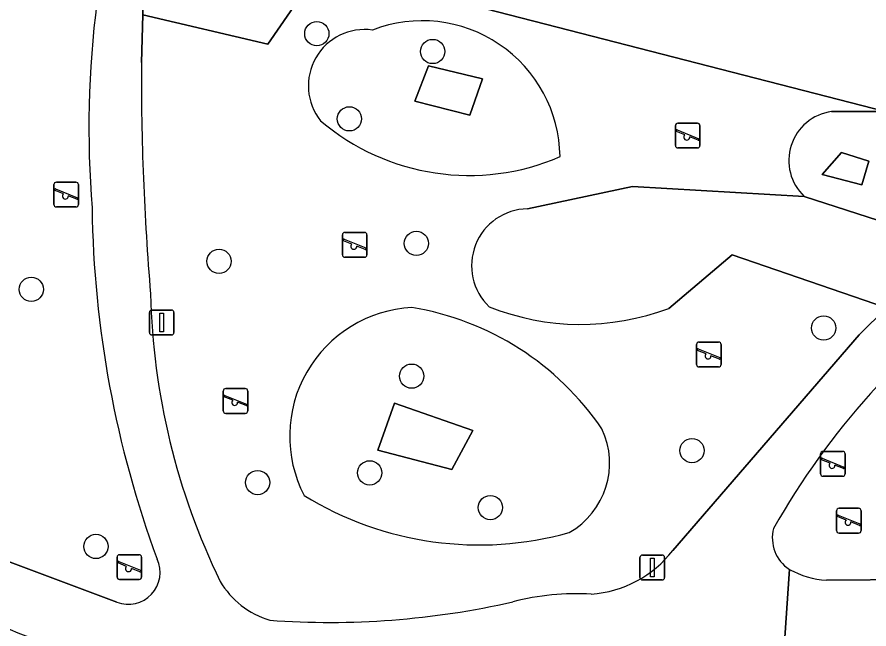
# Model space of a CAD drawing. Extents: x 163683 to 164494, y 382709 to 383872.
# Drawn here: x 164040.44 to 164074.8, y 383097.62 to 383122.29 of the extents above; entities that cross this region are included whole.
import ezdxf

# ---------------------------------------------------------------- set-up
doc = ezdxf.new("R2010")
doc.units = 0
for name, color, linetype in [('IMGEO_Boom', 7, 'Continuous'), ('IMGEO_Groenvoorziening', 7, 'Continuous'), ('IMGEO_Lichtmast', 7, 'Continuous'), ('IMGEO_Speelvoorziening', 7, 'Continuous'), ('IMGEO_Voetpad_halfverhard', 7, 'Continuous')]:
    doc.layers.add(name, color=color, linetype=linetype)

msp = doc.modelspace()

# ---------------------------------------------------------------- linework, layer by layer
at = {"layer": 'IMGEO_Boom'}
for centre in [(164052.531, 383121.617), (164057.201, 383120.899), (164053.846, 383118.183), (164056.547, 383113.163), (164048.59, 383112.44), (164041.018, 383111.311), (164072.969, 383109.751), (164056.357, 383107.812), (164067.659, 383104.81), (164054.665, 383103.912), (164050.144, 383103.522), (164059.531, 383102.514), (164043.625, 383100.946)]:
    msp.add_circle(centre, 0.489, dxfattribs=at)
at = {"layer": 'IMGEO_Groenvoorziening'}
for points in [[(164082.061, 383116.77), (164083.693, 383116.349), (164084.602, 383116.796), (164086.033, 383124.421), (164064.552, 383129.914), (164059.942, 383131.053), (164059.809, 383130.537), (164048.491, 383133.455), (164048.111, 383131.953), (164050.186, 383131.429), (164049.966, 383130.557), (164048.91, 383130.825), (164048.636, 383129.74), (164047.617, 383129.998), (164046.79, 383126.726), (164046.355, 383126.842), (164045.537, 383123.279), (164045.512, 383122.377), (164050.554, 383121.2), (164051.842, 383123.072), (164056.521, 383123.358), (164075.444, 383118.477)], [(164059.207, 383119.803), (164057.036, 383120.318), (164056.481, 383118.901), (164058.703, 383118.328)], [(164058.703, 383118.328), (164056.481, 383118.901), (164057.036, 383120.318), (164059.207, 383119.803)], [(164074.795, 383116.477), (164073.694, 383116.831), (164072.91, 383115.939), (164074.503, 383115.53)], [(164074.503, 383115.53), (164072.91, 383115.939), (164073.694, 383116.831), (164074.795, 383116.477)], [(164057.974, 383104.042), (164054.998, 383104.833), (164055.664, 383106.726), (164058.826, 383105.626)], [(164058.826, 383105.626), (164055.664, 383106.726), (164054.998, 383104.833), (164057.974, 383104.042)]]:
    msp.add_lwpolyline(points, close=True, dxfattribs=at)
for points in [[(164073.286, 383118.477), (164075.444, 383118.477), (164056.521, 383123.358), (164051.842, 383123.072), (164050.554, 383121.2), (164045.512, 383122.377), (164045.457, 383120.45)], [(164072.186, 383115.055), (164077.305, 383113.401), (164082.061, 383116.77), (164075.444, 383118.477), (164073.286, 383118.477)], [(164083.693, 383116.349), (164082.061, 383116.77), (164077.305, 383113.401), (164072.186, 383115.055), (164065.267, 383115.455), (164061.024, 383114.558)], [(164061.024, 383114.558), (164065.267, 383115.455), (164072.186, 383115.055)], [(164066.721, 383110.544), (164069.274, 383112.705), (164075.501, 383110.569)], [(164069.274, 383112.705), (164066.721, 383110.544)], [(164066.885, 383100.785), (164074.4, 383109.48), (164075.501, 383110.569), (164069.274, 383112.705)], [(164033.763, 383102.699), (164044.466, 383098.704)], [(164073.085, 383099.587), (164080.158, 383099.637)]]:
    msp.add_lwpolyline(points, dxfattribs=at)
for centre, radius, start, end in [((164083.855, 383117.788), 40.512, 172.78, 184.5241), ((164056.783, 383116.581), 5.556, 0.8247, 111.154), ((164056.783, 383116.581), 5.556, 0.8247, 111.154), ((164054.458, 383119.518), 2.268, 81.8801, 218.556), ((164054.458, 383119.518), 2.268, 81.8801, 218.556), ((164152.569, 383120.045), 107.113, 179.7836, 184.77504), ((164073.558, 383116.502), 1.994, 97.8491, 226.511), ((164073.558, 383116.502), 1.994, 97.8491, 226.511), ((164058.67, 383125.133), 9.232, 229.5817, 293.4177), ((164058.67, 383125.133), 9.232, 229.5817, 293.4177), ((164085.983, 383115.149), 42.517, 180.7499, 200.2449), ((164061.066, 383112.266), 2.293, 91.0543, 226.2263), ((164061.066, 383112.266), 2.293, 91.0543, 226.2263), ((164097.533, 383086.671), 30.527, 125.3942, 150.5603), ((164073.846, 383111.771), 28.025, 181.3128, 205.8786), ((164063.185, 383119.89), 9.992, 248.2336, 290.722), ((164063.185, 383119.89), 9.992, 248.2336, 290.722), ((164056.63, 383105.39), 5.193, 92.9514, 207.4188), ((164056.63, 383105.39), 5.193, 92.9514, 207.4188), ((164054.499, 383099.203), 11.525, 34.2201, 80.6926), ((164054.499, 383099.203), 11.525, 34.2201, 80.6926), ((164061.117, 383104.307), 3.222, 299.6615, 25.3136), ((164061.117, 383104.307), 3.222, 299.6615, 25.3136), ((164059.075, 383114.494), 13.487, 238.4668, 285.6423), ((164059.075, 383114.494), 13.487, 238.4668, 285.6423), ((164072.417, 383101.293), 1.518, 165.4373, 236.7586), ((164063.265, 383103.591), 4.58, 274.1802, 322.2215), ((164044.933, 383099.895), 1.28, 248.6057, 25.0433), ((164073.294, 383103.098), 3.518, 240.926, 266.5888), ((164051.683, 383101.37), 3.559, 210.9648, 252.8068), ((164062.993, 383088.95), 10.091, 86.5556, 104.6537), ((164051.911, 383126.413), 31.122, 242.7648, 262.9796), ((164053.033, 383131.374), 33.49, 265.8863, 282.7771)]:
    msp.add_arc(centre, radius, start, end, dxfattribs=at)
at = {"layer": 'IMGEO_Lichtmast'}
for p, q in [((164045.782, 383109.575), (164045.782, 383110.375)), ((164045.782, 383110.375), (164045.782, 383109.575)), ((164045.882, 383110.475), (164046.672, 383110.475)), ((164046.672, 383110.475), (164045.882, 383110.475)), ((164046.772, 383110.375), (164046.772, 383109.575)), ((164046.772, 383109.575), (164046.772, 383110.375)), ((164046.672, 383109.475), (164045.882, 383109.475)), ((164045.882, 383109.475), (164046.672, 383109.475)), ((164065.563, 383099.699), (164065.563, 383100.499)), ((164065.563, 383100.499), (164065.563, 383099.699)), ((164065.663, 383100.599), (164066.453, 383100.599)), ((164066.453, 383100.599), (164065.663, 383100.599)), ((164066.553, 383100.499), (164066.553, 383099.699)), ((164066.553, 383099.699), (164066.553, 383100.499)), ((164066.453, 383099.599), (164065.663, 383099.599)), ((164065.663, 383099.599), (164066.453, 383099.599))]:
    msp.add_line(p, q, dxfattribs=at)
for points in [[(164046.202, 383110.35), (164046.352, 383110.35), (164046.352, 383109.6), (164046.202, 383109.6), (164046.202, 383110.35)], [(164065.983, 383100.474), (164066.133, 383100.474), (164066.133, 383099.724), (164065.983, 383099.724), (164065.983, 383100.474)]]:
    msp.add_lwpolyline(points, dxfattribs=at)
for centre, start, end in [((164045.882, 383110.375), 90, 180), ((164045.882, 383110.375), 90, 180), ((164046.672, 383110.375), 0, 90), ((164046.672, 383110.375), 360, 90), ((164045.882, 383109.575), 180, 270), ((164045.882, 383109.575), 180, 270), ((164046.672, 383109.575), 270, 0), ((164046.672, 383109.575), 270, 0), ((164065.663, 383100.499), 90, 180), ((164065.663, 383100.499), 90, 180), ((164066.453, 383100.499), 0, 90), ((164066.453, 383100.499), 360, 90), ((164065.663, 383099.699), 180, 270), ((164065.663, 383099.699), 180, 270), ((164066.453, 383099.699), 270, 0), ((164066.453, 383099.699), 270, 0)]:
    msp.add_arc(centre, 0.1, start, end, dxfattribs=at)
at = {"layer": 'IMGEO_Speelvoorziening'}
for p, q in [((164066.989, 383117.11), (164066.989, 383117.91)), ((164066.989, 383117.91), (164066.989, 383117.11)), ((164067.089, 383118.01), (164067.879, 383118.01)), ((164067.879, 383118.01), (164067.089, 383118.01)), ((164067.979, 383117.91), (164067.979, 383117.11)), ((164067.979, 383117.11), (164067.979, 383117.91)), ((164067.372, 383117.538), (164067.033, 383117.675)), ((164067.058, 383117.735), (164067.934, 383117.382)), ((164067.91, 383117.322), (164067.57, 383117.459)), ((164067.879, 383117.01), (164067.089, 383117.01)), ((164067.089, 383117.01), (164067.879, 383117.01)), ((164041.931, 383114.731), (164041.931, 383115.531)), ((164041.931, 383115.531), (164041.931, 383114.731)), ((164042.031, 383115.631), (164042.821, 383115.631)), ((164042.821, 383115.631), (164042.031, 383115.631)), ((164042.921, 383115.531), (164042.921, 383114.731)), ((164042.921, 383114.731), (164042.921, 383115.531)), ((164042.314, 383115.159), (164041.975, 383115.296)), ((164042, 383115.356), (164042.876, 383115.003)), ((164042.852, 383114.943), (164042.512, 383115.08)), ((164042.821, 383114.631), (164042.031, 383114.631)), ((164042.031, 383114.631), (164042.821, 383114.631)), ((164053.561, 383112.706), (164053.561, 383113.506)), ((164053.561, 383113.506), (164053.561, 383112.706)), ((164053.661, 383113.606), (164054.451, 383113.606)), ((164054.451, 383113.606), (164053.661, 383113.606)), ((164054.551, 383113.506), (164054.551, 383112.706)), ((164054.551, 383112.706), (164054.551, 383113.506)), ((164053.944, 383113.134), (164053.605, 383113.271)), ((164053.63, 383113.331), (164054.506, 383112.978)), ((164054.482, 383112.918), (164054.142, 383113.055)), ((164054.451, 383112.606), (164053.661, 383112.606)), ((164053.661, 383112.606), (164054.451, 383112.606)), ((164067.842, 383108.285), (164067.842, 383109.085)), ((164067.842, 383109.085), (164067.842, 383108.285)), ((164067.911, 383108.91), (164068.787, 383108.557)), ((164067.942, 383109.185), (164068.732, 383109.185)), ((164068.732, 383109.185), (164067.942, 383109.185)), ((164068.832, 383109.085), (164068.832, 383108.285)), ((164068.832, 383108.285), (164068.832, 383109.085)), ((164068.225, 383108.713), (164067.886, 383108.85)), ((164068.763, 383108.497), (164068.423, 383108.634)), ((164068.732, 383108.185), (164067.942, 383108.185)), ((164067.942, 383108.185), (164068.732, 383108.185)), ((164048.758, 383106.412), (164048.758, 383107.212)), ((164048.758, 383107.212), (164048.758, 383106.412)), ((164048.858, 383107.312), (164049.648, 383107.312)), ((164049.648, 383107.312), (164048.858, 383107.312)), ((164049.748, 383107.212), (164049.748, 383106.412)), ((164049.748, 383106.412), (164049.748, 383107.212)), ((164049.141, 383106.84), (164048.802, 383106.977)), ((164048.827, 383107.037), (164049.703, 383106.684)), ((164049.679, 383106.624), (164049.339, 383106.761)), ((164049.648, 383106.312), (164048.858, 383106.312)), ((164048.858, 383106.312), (164049.648, 383106.312)), ((164072.943, 383104.775), (164073.733, 383104.775)), ((164073.733, 383104.775), (164072.943, 383104.775)), ((164072.843, 383103.875), (164072.843, 383104.675)), ((164072.843, 383104.675), (164072.843, 383103.875)), ((164073.226, 383104.303), (164072.887, 383104.44)), ((164072.912, 383104.5), (164073.788, 383104.147)), ((164073.833, 383104.675), (164073.833, 383103.875)), ((164073.833, 383103.875), (164073.833, 383104.675)), ((164073.764, 383104.087), (164073.424, 383104.224)), ((164073.733, 383103.775), (164072.943, 383103.775)), ((164072.943, 383103.775), (164073.733, 383103.775)), ((164073.489, 383101.584), (164073.489, 383102.384)), ((164073.489, 383102.384), (164073.489, 383101.584)), ((164073.589, 383102.484), (164074.379, 383102.484)), ((164074.379, 383102.484), (164073.589, 383102.484)), ((164074.479, 383102.384), (164074.479, 383101.584)), ((164074.479, 383101.584), (164074.479, 383102.384)), ((164073.872, 383102.012), (164073.533, 383102.149)), ((164073.558, 383102.209), (164074.434, 383101.856)), ((164074.41, 383101.796), (164074.07, 383101.933)), ((164074.379, 383101.484), (164073.589, 383101.484)), ((164073.589, 383101.484), (164074.379, 383101.484)), ((164044.479, 383099.714), (164044.479, 383100.514)), ((164044.479, 383100.514), (164044.479, 383099.714)), ((164044.548, 383100.339), (164045.424, 383099.986)), ((164044.579, 383100.614), (164045.369, 383100.614)), ((164045.369, 383100.614), (164044.579, 383100.614)), ((164045.469, 383100.514), (164045.469, 383099.714)), ((164045.469, 383099.714), (164045.469, 383100.514)), ((164044.862, 383100.142), (164044.523, 383100.279)), ((164045.4, 383099.926), (164045.06, 383100.063)), ((164045.369, 383099.614), (164044.579, 383099.614)), ((164044.579, 383099.614), (164045.369, 383099.614))]:
    msp.add_line(p, q, dxfattribs=at)
for centre, radius, start, end in [((164067.089, 383117.91), 0.1, 90, 180), ((164067.089, 383117.91), 0.1, 90, 180), ((164067.879, 383117.91), 0.1, 0, 90), ((164067.879, 383117.91), 0.1, 360, 90), ((164067.046, 383117.705), 0.0327, 68.078, 248.078), ((164067.451, 383117.448), 0.12, 130.9928, 5.1632), ((164067.922, 383117.352), 0.0327, 248.078, 68.078), ((164067.089, 383117.11), 0.1, 180, 270), ((164067.089, 383117.11), 0.1, 180, 270), ((164067.879, 383117.11), 0.1, 270, 0), ((164067.879, 383117.11), 0.1, 270, 0), ((164042.031, 383115.531), 0.1, 90, 180), ((164042.031, 383115.531), 0.1, 90, 180), ((164042.821, 383115.531), 0.1, 0, 90), ((164042.821, 383115.531), 0.1, 360, 90), ((164041.988, 383115.326), 0.0327, 68.078, 248.078), ((164042.393, 383115.069), 0.12, 130.9928, 5.1632), ((164042.031, 383114.731), 0.1, 180, 270), ((164042.031, 383114.731), 0.1, 180, 270), ((164042.821, 383114.731), 0.1, 270, 0), ((164042.821, 383114.731), 0.1, 270, 0), ((164042.864, 383114.973), 0.0327, 248.078, 68.078), ((164053.661, 383113.506), 0.1, 90, 180), ((164053.661, 383113.506), 0.1, 90, 180), ((164054.451, 383113.506), 0.1, 0, 90), ((164054.451, 383113.506), 0.1, 360, 90), ((164053.618, 383113.301), 0.0327, 68.078, 248.078), ((164054.023, 383113.044), 0.12, 130.9928, 5.1632), ((164053.661, 383112.706), 0.1, 180, 270), ((164053.661, 383112.706), 0.1, 180, 270), ((164054.451, 383112.706), 0.1, 270, 0), ((164054.451, 383112.706), 0.1, 270, 0), ((164054.494, 383112.948), 0.0327, 248.078, 68.078), ((164067.942, 383109.085), 0.1, 90, 180), ((164067.942, 383109.085), 0.1, 90, 180), ((164067.899, 383108.88), 0.0327, 68.078, 248.078), ((164068.732, 383109.085), 0.1, 0, 90), ((164068.732, 383109.085), 0.1, 360, 90), ((164068.304, 383108.623), 0.12, 130.9928, 5.1632), ((164068.775, 383108.527), 0.0327, 248.078, 68.078), ((164067.942, 383108.285), 0.1, 180, 270), ((164067.942, 383108.285), 0.1, 180, 270), ((164068.732, 383108.285), 0.1, 270, 0), ((164068.732, 383108.285), 0.1, 270, 0), ((164048.858, 383107.212), 0.1, 90, 180), ((164048.858, 383107.212), 0.1, 90, 180), ((164049.648, 383107.212), 0.1, 0, 90), ((164049.648, 383107.212), 0.1, 360, 90), ((164048.815, 383107.007), 0.0327, 68.078, 248.078), ((164049.22, 383106.75), 0.12, 130.9928, 5.1632), ((164049.691, 383106.654), 0.0327, 248.078, 68.078), ((164048.858, 383106.412), 0.1, 180, 270), ((164048.858, 383106.412), 0.1, 180, 270), ((164049.648, 383106.412), 0.1, 270, 0), ((164049.648, 383106.412), 0.1, 270, 0), ((164072.943, 383104.675), 0.1, 90, 180), ((164072.943, 383104.675), 0.1, 90, 180), ((164073.733, 383104.675), 0.1, 0, 90), ((164073.733, 383104.675), 0.1, 360, 90), ((164072.9, 383104.47), 0.0327, 68.078, 248.078), ((164073.305, 383104.213), 0.12, 130.9928, 5.1632), ((164073.776, 383104.117), 0.0327, 248.078, 68.078), ((164072.943, 383103.875), 0.1, 180, 270), ((164072.943, 383103.875), 0.1, 180, 270), ((164073.733, 383103.875), 0.1, 270, 0), ((164073.733, 383103.875), 0.1, 270, 0), ((164073.589, 383102.384), 0.1, 90, 180), ((164073.589, 383102.384), 0.1, 90, 180), ((164074.379, 383102.384), 0.1, 0, 90), ((164074.379, 383102.384), 0.1, 360, 90), ((164073.546, 383102.179), 0.0327, 68.078, 248.078), ((164073.951, 383101.922), 0.12, 130.9928, 5.1632), ((164074.422, 383101.826), 0.0327, 248.078, 68.078), ((164073.589, 383101.584), 0.1, 180, 270), ((164073.589, 383101.584), 0.1, 180, 270), ((164074.379, 383101.584), 0.1, 270, 0), ((164074.379, 383101.584), 0.1, 270, 0), ((164044.579, 383100.514), 0.1, 90, 180), ((164044.579, 383100.514), 0.1, 90, 180), ((164044.536, 383100.309), 0.0327, 68.078, 248.078), ((164045.369, 383100.514), 0.1, 0, 90), ((164045.369, 383100.514), 0.1, 360, 90), ((164044.941, 383100.052), 0.12, 130.9928, 5.1632), ((164045.412, 383099.956), 0.0327, 248.078, 68.078), ((164044.579, 383099.714), 0.1, 180, 270), ((164044.579, 383099.714), 0.1, 180, 270), ((164045.369, 383099.714), 0.1, 270, 0), ((164045.369, 383099.714), 0.1, 270, 0)]:
    msp.add_arc(centre, radius, start, end, dxfattribs=at)
at = {"layer": 'IMGEO_Voetpad_halfverhard'}
for points in [[(164045.457, 383120.45), (164045.512, 383122.377), (164045.537, 383123.279), (164046.355, 383126.842), (164044.455, 383127.349), (164044.204, 383126.323), (164043.664, 383122.88)], [(164075.501, 383110.569), (164074.4, 383109.48), (164066.885, 383100.785)], [(164044.466, 383098.704), (164033.763, 383102.699)], [(164071.585, 383100.024), (164071.407, 383097.277)], [(164071.407, 383097.277), (164071.585, 383100.024)], [(164080.158, 383099.637), (164073.085, 383099.587)]]:
    msp.add_lwpolyline(points, dxfattribs=at)
for centre, radius, start, end in [((164083.855, 383117.788), 40.512, 172.78, 184.5241), ((164152.569, 383120.045), 107.113, 179.7836, 184.77504), ((164085.983, 383115.149), 42.517, 180.7499, 200.2449), ((164097.533, 383086.671), 30.527, 125.3942, 150.5603), ((164073.846, 383111.771), 28.025, 181.3128, 205.8786), ((164072.417, 383101.293), 1.518, 165.4373, 236.7586), ((164063.265, 383103.591), 4.58, 274.1802, 322.2215), ((164044.933, 383099.895), 1.28, 248.6057, 25.0433), ((164073.294, 383103.098), 3.518, 240.926, 266.5888), ((164051.683, 383101.37), 3.559, 210.9648, 252.8068), ((164062.993, 383088.95), 10.091, 86.5556, 104.6537), ((164051.911, 383126.413), 31.122, 242.7648, 262.9796), ((164053.033, 383131.374), 33.49, 265.8863, 282.7771)]:
    msp.add_arc(centre, radius, start, end, dxfattribs=at)

doc.saveas('drawing.dxf')
